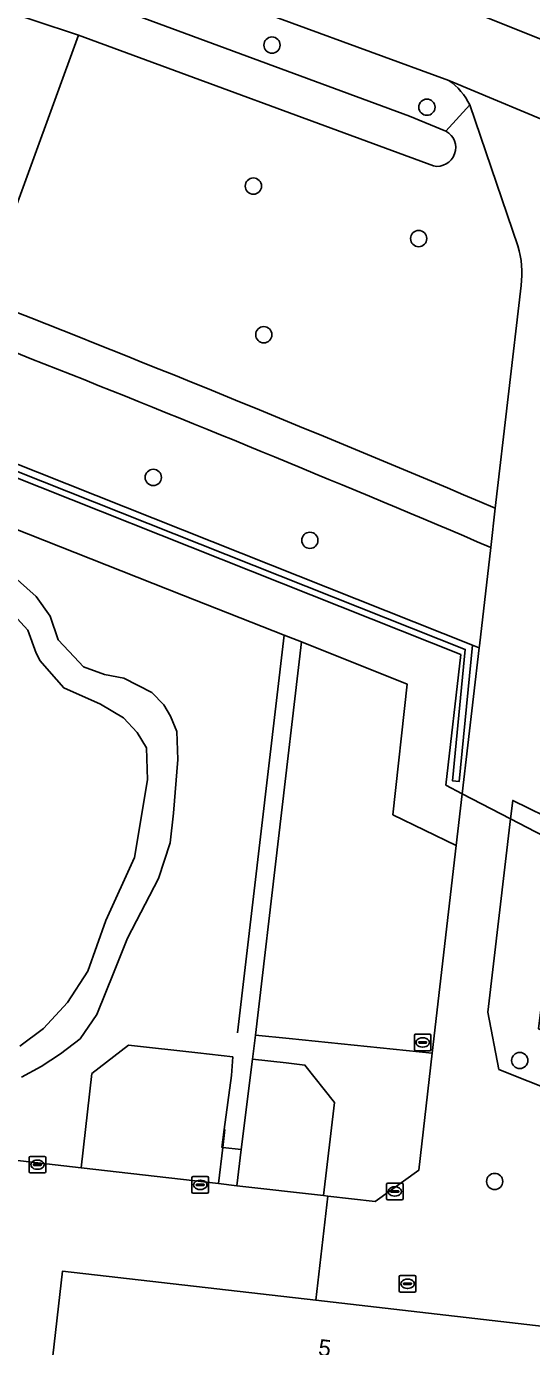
# Model space of a CAD drawing. Extents: x 157445 to 158888, y 383061 to 384688.
# Drawn here: x 157931.3 to 157961.7, y 384344.6 to 384424.1 of the extents above; entities that cross this region are included whole.
import ezdxf

# ---------------------------------------------------------------- set-up
doc = ezdxf.new("R2010")
doc.units = 0
for name, color, linetype in [('IMGEO_Berm_groen', 7, 'Continuous'), ('IMGEO_Boom', 7, 'Continuous'), ('IMGEO_Groenvoorziening', 7, 'Continuous'), ('IMGEO_Haag', 7, 'Continuous'), ('IMGEO_Hek', 7, 'Continuous'), ('IMGEO_Kolk', 7, 'Continuous'), ('IMGEO_Loofbos', 7, 'Continuous'), ('IMGEO_Pand', 7, 'Continuous'), ('IMGEO_Pand_nummerreeks', 7, 'Continuous'), ('IMGEO_Rijbaan_lokaal_gesloten', 7, 'Continuous'), ('IMGEO_Rijbaan_regionaal_gesloten', 7, 'Continuous'), ('IMGEO_Rioolput', 7, 'Continuous'), ('IMGEO_Terreindeel_onvherhard', 7, 'Continuous'), ('IMGEO_Voetpad_gesloten', 7, 'Continuous'), ('IMGEO_Voetpad_halfverhard', 7, 'Continuous'), ('IMGEO_Voetpad_onverhard', 7, 'Continuous'), ('IMGEO_Voetpad_open', 7, 'Continuous'), ('IMGEO_Waterloop', 7, 'Continuous')]:
    doc.layers.add(name, color=color, linetype=linetype)

msp = doc.modelspace()

# ---------------------------------------------------------------- linework, layer by layer
at = {"layer": 'IMGEO_Berm_groen'}
for points in [[(157956.678, 384420.892), (157942.529, 384426.09), (157935.998, 384428.501), (157901.226, 384441.805)], [(157894.002, 384441.069), (157897.436, 384439.782), (157898.775, 384439.696), (157902.966, 384438.218), (157910.607, 384435.126), (157918.031, 384432.315), (157921.343, 384430.822), (157935.119, 384425.836), (157954.315, 384418.729), (157956.501, 384417.831), (157957.939, 384419.409)], [(157902.309, 384408.322), (157909.017, 384406.292), (157917.971, 384402.827), (157958.1, 384386.866), (157958.509, 384386.7), (157958.524, 384386.828), (157959.209, 384392.751)]]:
    msp.add_lwpolyline(points, dxfattribs=at)
for centre, radius, start, end in [((157954.482, 384417.747), 3.836, 25.67463, 55.07462), ((157496.627, 383306.72), 1180.443, 66.928981, 69.667364)]:
    msp.add_arc(centre, radius, start, end, dxfattribs=at)
at = {"layer": 'IMGEO_Boom'}
for centre in [(157946.039, 384423.017), (157955.364, 384419.276), (157944.92, 384414.523), (157954.867, 384411.36), (157945.546, 384405.567), (157938.893, 384396.97), (157948.319, 384393.178), (157960.952, 384361.839), (157959.443, 384354.551)]:
    msp.add_circle(centre, 0.489, dxfattribs=at)
at = {"layer": 'IMGEO_Groenvoorziening'}
for points in [[(157820.945, 384476.973), (157839.246, 384469.587), (157860.388, 384461.969), (157896.654, 384448.303), (157903.192, 384445.907), (157920.002, 384439.745), (157942.471, 384431.308), (157970.525, 384420.05), (157975.125, 384417.998), (157985.866, 384413.206), (158000, 384406.532), (158023.071, 384396.032), (158032.545, 384391.154), (158046.847, 384384.056)], [(157934.384, 384423.607), (157928.604, 384407.738)], [(157955.751, 384415.736), (157934.384, 384423.607)], [(157960.842, 384410.917), (157957.939, 384419.409), (157956.501, 384417.831)], [(157902.2, 384407.938), (157908.887, 384405.914), (157917.825, 384402.455), (157957.674, 384386.606), (157956.914, 384378.688), (157957.312, 384378.65), (157958.1, 384386.866), (157917.971, 384402.827), (157909.017, 384406.292), (157902.309, 384408.322)], [(157959.482, 384395.113), (157961.036, 384408.541)], [(157901.981, 384407.595), (157908.559, 384405.622), (157917.634, 384402.12), (157957.399, 384386.3), (157956.499, 384378.428), (157957.492, 384377.911), (157958.509, 384386.7), (157958.1, 384386.866), (157957.312, 384378.65), (157956.914, 384378.688), (157957.674, 384386.606), (157917.825, 384402.455)], [(157908.194, 384402.727), (157940.703, 384389.856), (157946.762, 384387.457), (157947.809, 384387.057), (157954.169, 384384.515), (157953.322, 384376.646), (157957.132, 384374.792), (157957.492, 384377.911), (157956.499, 384378.428), (157957.399, 384386.3), (157917.634, 384402.12)], [(157930.389, 384355.855), (157934.548, 384355.376), (157935.193, 384361.05), (157937.408, 384362.768), (157941.578, 384362.292), (157943.681, 384362.052), (157943.601, 384360.928), (157943.155, 384357.684), (157943.026, 384356.606), (157943.077, 384356.6), (157944.189, 384356.471), (157944.864, 384361.926), (157945.048, 384363.374), (157947.809, 384387.057), (157946.762, 384387.457), (157940.703, 384389.856), (157908.194, 384402.727)], [(157930.341, 384391.139), (157931.835, 384389.799), (157932.689, 384388.611), (157933.177, 384387.179), (157934.139, 384386.159), (157934.702, 384385.564), (157935.95, 384385.104), (157937.123, 384384.878), (157938.814, 384384.021), (157939.532, 384383.263), (157939.934, 384382.585), (157940.315, 384381.652), (157940.372, 384379.965), (157940.111, 384376.743), (157939.901, 384374.951), (157939.212, 384372.802), (157937.338, 384369.201), (157936.542, 384367.206), (157935.505, 384364.616), (157934.499, 384363.154), (157933.31, 384362.24), (157932.151, 384361.478), (157930.957, 384360.831)], [(157966.21, 384389.742), (157965.73, 384389.95), (157965.25, 384390.157), (157965.154, 384390.199), (157965.057, 384390.241), (157963.395, 384376.097), (157960.526, 384377.513), (157960.395, 384376.402), (157963.446, 384374.816), (157962.088, 384363.746), (157981.274, 384356.102), (158004.814, 384346.723), (158001.316, 384317.716), (157958.358, 384322.607), (157955.764, 384300.952), (157999.855, 384295.441), (158005.947, 384347.169), (158006.411, 384351.103), (158014.456, 384367.345), (158000, 384374.378)], [(157930.858, 384362.701), (157932.287, 384363.767), (157933.736, 384365.329), (157934.956, 384367.214), (157936.043, 384370.28), (157937.76, 384374.078), (157938.543, 384378.755), (157938.485, 384380.678), (157937.926, 384381.604), (157937.093, 384382.481), (157935.721, 384383.299), (157933.509, 384384.29), (157932.623, 384385.305), (157932.08, 384385.928), (157931.848, 384386.375), (157931.333, 384387.765), (157930.075, 384389.156)]]:
    msp.add_lwpolyline(points, dxfattribs=at)
msp.add_lwpolyline([(157975.977, 384354.806), (157975.996, 384354.987), (157979.962, 384353.407), (157990.782, 384349.135), (158001.588, 384344.864), (157998.779, 384321.034), (157987.573, 384322.356), (157976.428, 384323.576), (157976.455, 384323.785), (157956.716, 384326.061), (157954.477, 384323.951), (157951.756, 384301.413), (157955.764, 384300.952), (157958.358, 384322.607), (158001.316, 384317.716), (158004.814, 384346.723), (157981.274, 384356.102), (157962.088, 384363.746), (157963.446, 384374.816), (157960.395, 384376.402), (157959.024, 384364.749), (157959.696, 384361.303)], close=True, dxfattribs=at)
for centre, radius, start, end in [((157955.976, 384416.837), 1.124, 258.45078, 62.15497), ((157955.4, 384409.277), 5.683, 352.56168, 16.77399), ((157478.182, 383262.031), 1231.067, 66.985639, 68.53828)]:
    msp.add_arc(centre, radius, start, end, dxfattribs=at)
at = {"layer": 'IMGEO_Haag'}
msp.add_lwpolyline([(157902.2, 384407.938), (157908.887, 384405.914), (157917.825, 384402.455), (157957.674, 384386.606), (157956.914, 384378.688), (157957.312, 384378.65), (157958.1, 384386.866), (157917.971, 384402.827), (157909.017, 384406.292), (157902.309, 384408.322)], dxfattribs=at)
at = {"layer": 'IMGEO_Hek'}
for points in [[(157901.981, 384407.595), (157908.559, 384405.622), (157917.634, 384402.12), (157957.399, 384386.3), (157956.499, 384378.428), (157957.492, 384377.911)], [(157908.194, 384402.727), (157940.703, 384389.856)], [(157940.703, 384389.856), (157946.762, 384387.457)], [(157946.762, 384387.457), (157943.959, 384363.498)], [(157946.762, 384387.457), (157947.809, 384387.057)], [(157947.809, 384387.057), (157945.048, 384363.374)], [(157947.809, 384387.057), (157954.169, 384384.515), (157953.322, 384376.646), (157957.132, 384374.792)], [(157957.492, 384377.911), (157960.395, 384376.402)], [(157960.395, 384376.402), (157963.446, 384374.816), (157962.088, 384363.746)], [(157947.065, 384363.166), (157945.048, 384363.374)], [(157955.684, 384362.276), (157947.065, 384363.166)], [(157944.864, 384361.926), (157944.189, 384356.471)], [(157943.199, 384357.678), (157943.077, 384356.6)], [(157943.077, 384356.6), (157942.829, 384354.422)], [(157944.189, 384356.471), (157943.919, 384354.296)]]:
    msp.add_lwpolyline(points, dxfattribs=at)
at = {"layer": 'IMGEO_Kolk'}
for p, q in [((157931.421, 384355.136), (157931.421, 384355.988)), ((157931.496, 384356.062), (157932.348, 384356.062)), ((157931.68, 384355.556), (157931.68, 384355.568)), ((157931.723, 384355.605), (157932.121, 384355.605)), ((157931.909, 384355.842), (157931.934, 384355.842)), ((157932.164, 384355.568), (157932.164, 384355.556)), ((157932.422, 384355.988), (157932.422, 384355.136)), ((157932.348, 384355.062), (157931.496, 384355.062)), ((157932.118, 384355.519), (157931.72, 384355.519)), ((157931.932, 384355.282), (157931.907, 384355.282)), ((157941.219, 384353.917), (157941.219, 384354.769)), ((157941.294, 384354.843), (157942.146, 384354.843)), ((157942.22, 384354.769), (157942.22, 384353.917)), ((157941.478, 384354.337), (157941.478, 384354.349)), ((157941.916, 384354.3), (157941.518, 384354.3)), ((157941.521, 384354.386), (157941.919, 384354.386)), ((157941.73, 384354.063), (157941.705, 384354.063)), ((157941.707, 384354.623), (157941.732, 384354.623)), ((157941.962, 384354.349), (157941.962, 384354.337)), ((157952.93, 384353.523), (157952.93, 384354.375)), ((157953.005, 384354.449), (157953.857, 384354.449)), ((157953.232, 384353.992), (157953.63, 384353.992)), ((157953.418, 384354.229), (157953.443, 384354.229)), ((157953.931, 384354.375), (157953.931, 384353.523)), ((157942.146, 384353.843), (157941.294, 384353.843)), ((157953.857, 384353.449), (157953.005, 384353.449)), ((157953.189, 384353.943), (157953.189, 384353.955)), ((157953.627, 384353.906), (157953.229, 384353.906)), ((157953.441, 384353.669), (157953.416, 384353.669)), ((157953.673, 384353.955), (157953.673, 384353.943))]:
    msp.add_line(p, q, dxfattribs=at)
for points in [[(157931.421, 384355.136), (157931.421, 384355.988)], [(157931.496, 384356.062), (157932.348, 384356.062)], [(157932.422, 384355.988), (157932.422, 384355.136)], [(157932.348, 384355.062), (157931.496, 384355.062)], [(157941.219, 384353.917), (157941.219, 384354.769)], [(157941.294, 384354.843), (157942.146, 384354.843)], [(157942.22, 384354.769), (157942.22, 384353.917)], [(157952.93, 384353.523), (157952.93, 384354.375)], [(157953.005, 384354.449), (157953.857, 384354.449)], [(157953.931, 384354.375), (157953.931, 384353.523)], [(157942.146, 384353.843), (157941.294, 384353.843)], [(157953.857, 384353.449), (157953.005, 384353.449)]]:
    msp.add_lwpolyline(points, dxfattribs=at)
for centre, radius, start, end in [((157931.498, 384355.986), 0.0765, 91.55205, 178.44795), ((157931.498, 384355.986), 0.0765, 91.55205, 178.44795), ((157931.72, 384355.565), 0.0403, 85.87752, 175.75265), ((157932.125, 384355.567), 0.0386, 1.73085, 96.63898), ((157932.346, 384355.986), 0.0765, 1.55205, 88.44795), ((157932.346, 384355.986), 0.0765, 1.55205, 88.44795), ((157931.498, 384355.138), 0.0765, 181.55205, 268.44795), ((157931.498, 384355.138), 0.0765, 181.55205, 268.44795), ((157931.717, 384355.555), 0.0366, 178.93798, 274.71019), ((157932.121, 384355.562), 0.043, 264.86636, 352.45326), ((157932.346, 384355.138), 0.0765, 271.55205, 358.44795), ((157932.346, 384355.138), 0.0765, 271.55205, 358.44795), ((157941.296, 384354.767), 0.0765, 91.55205, 178.44795), ((157941.296, 384354.767), 0.0765, 91.55205, 178.44795), ((157942.144, 384354.767), 0.0765, 1.55205, 88.44795), ((157942.144, 384354.767), 0.0765, 1.55205, 88.44795), ((157941.518, 384354.346), 0.0403, 85.87752, 175.75265), ((157941.515, 384354.336), 0.0366, 178.93798, 274.71019), ((157941.919, 384354.343), 0.043, 264.86636, 352.45326), ((157941.923, 384354.348), 0.0386, 1.73085, 96.63898), ((157953.007, 384354.373), 0.0765, 91.55205, 178.44795), ((157953.007, 384354.373), 0.0765, 91.55205, 178.44795), ((157953.229, 384353.952), 0.0403, 85.87752, 175.75265), ((157953.634, 384353.954), 0.0386, 1.73085, 96.63898), ((157953.855, 384354.373), 0.0765, 1.55205, 88.44795), ((157953.855, 384354.373), 0.0765, 1.55205, 88.44795), ((157941.296, 384353.919), 0.0765, 181.55205, 268.44795), ((157941.296, 384353.919), 0.0765, 181.55205, 268.44795), ((157942.144, 384353.919), 0.0765, 271.55205, 358.44795), ((157942.144, 384353.919), 0.0765, 271.55205, 358.44795), ((157953.007, 384353.525), 0.0765, 181.55205, 268.44795), ((157953.007, 384353.525), 0.0765, 181.55205, 268.44795), ((157953.226, 384353.942), 0.0366, 178.93798, 274.71019), ((157953.63, 384353.949), 0.043, 264.86636, 352.45326), ((157953.855, 384353.525), 0.0765, 271.55205, 358.44795), ((157953.855, 384353.525), 0.0765, 271.55205, 358.44795)]:
    msp.add_arc(centre, radius, start, end, dxfattribs=at)
for centre, major_axis, ratio, start_param, end_param in [((157931.908, 384355.562), (-0.387, 0.002), 0.722429, 4.712389, 7.853982), ((157931.933, 384355.562), (-0.39, 0.002), 0.717154, 1.570796, 4.712389), ((157941.706, 384354.343), (-0.387, 0.002), 0.722429, 4.712389, 7.853982), ((157941.731, 384354.343), (-0.39, 0.002), 0.717154, 1.570796, 4.712389), ((157953.417, 384353.949), (-0.387, 0.002), 0.722429, 4.712389, 7.853982), ((157953.442, 384353.949), (-0.39, 0.002), 0.717154, 1.570796, 4.712389)]:
    msp.add_ellipse(centre, major_axis=major_axis, ratio=ratio, start_param=start_param, end_param=end_param, dxfattribs=at)
at = {"layer": 'IMGEO_Loofbos'}
msp.add_lwpolyline([(157908.542, 384415.422), (157928.604, 384407.738), (157934.384, 384423.607), (157929.034, 384425.39), (157917.759, 384429.597), (157910.915, 384432.306), (157900.976, 384435.688), (157898.892, 384436.657), (157897.307, 384437.843), (157897.033, 384438.469), (157897.043, 384439.059), (157897.204, 384439.473), (157897.436, 384439.782), (157894.002, 384441.069), (157891.597, 384439.347), (157889.607, 384436.936), (157891.017, 384435.011), (157888.829, 384433.041), (157886.237, 384429.972), (157884.069, 384427.981), (157881.723, 384426.333), (157880.514, 384424.144)], dxfattribs=at)
at = {"layer": 'IMGEO_Pand'}
msp.add_lwpolyline([(157948.684, 384347.391), (157933.437, 384349.15), (157932.179, 384338.244), (157947.388, 384336.49), (157964.287, 384334.541), (157965.544, 384345.446)], close=True, dxfattribs=at)
at = {"layer": 'IMGEO_Rijbaan_lokaal_gesloten'}
for points in [[(157972.094, 384413.888), (157973.108, 384413.803), (157966.875, 384416.599), (157963.885, 384417.88), (157956.678, 384420.892)], [(157957.939, 384419.409), (157960.842, 384410.917)], [(157961.036, 384408.541), (157959.482, 384395.113), (157959.209, 384392.751), (157958.524, 384386.828), (157958.509, 384386.7), (157957.492, 384377.911), (157960.395, 384376.402), (157960.526, 384377.513), (157963.395, 384376.097), (157965.057, 384390.241), (157965.335, 384392.608), (157965.374, 384392.94), (157964.426, 384393.345)]]:
    msp.add_lwpolyline(points, dxfattribs=at)
for centre, radius, start, end in [((157954.482, 384417.747), 3.836, 25.67463, 55.07462), ((157955.4, 384409.277), 5.683, 352.56168, 16.77399)]:
    msp.add_arc(centre, radius, start, end, dxfattribs=at)
at = {"layer": 'IMGEO_Rijbaan_regionaal_gesloten'}
msp.add_lwpolyline([(157901.226, 384441.805), (157935.998, 384428.501), (157942.529, 384426.09), (157956.678, 384420.892), (157963.885, 384417.88), (157966.875, 384416.599), (157973.108, 384413.803), (157975.125, 384417.998), (157970.525, 384420.05), (157942.471, 384431.308), (157920.002, 384439.745), (157903.192, 384445.907), (157896.654, 384448.303), (157860.388, 384461.969)], dxfattribs=at)
at = {"layer": 'IMGEO_Rioolput'}
for p, q in [((157954.608, 384362.501), (157954.608, 384363.353)), ((157954.683, 384363.427), (157955.535, 384363.427)), ((157954.867, 384362.921), (157954.867, 384362.933)), ((157955.305, 384362.884), (157954.907, 384362.884)), ((157954.91, 384362.97), (157955.308, 384362.97)), ((157955.096, 384363.207), (157955.121, 384363.207)), ((157955.351, 384362.933), (157955.351, 384362.921)), ((157955.609, 384363.353), (157955.609, 384362.501)), ((157955.535, 384362.427), (157954.683, 384362.427)), ((157955.119, 384362.647), (157955.094, 384362.647)), ((157953.699, 384347.962), (157953.699, 384348.814)), ((157953.774, 384348.888), (157954.626, 384348.888)), ((157954.001, 384348.431), (157954.399, 384348.431)), ((157954.187, 384348.668), (157954.212, 384348.668)), ((157954.7, 384348.814), (157954.7, 384347.962)), ((157954.626, 384347.888), (157953.774, 384347.888)), ((157953.958, 384348.382), (157953.958, 384348.394)), ((157954.396, 384348.345), (157953.998, 384348.345)), ((157954.21, 384348.108), (157954.185, 384348.108)), ((157954.442, 384348.394), (157954.442, 384348.382))]:
    msp.add_line(p, q, dxfattribs=at)
for points in [[(157954.608, 384362.501), (157954.608, 384363.353)], [(157954.683, 384363.427), (157955.535, 384363.427)], [(157955.609, 384363.353), (157955.609, 384362.501)], [(157955.535, 384362.427), (157954.683, 384362.427)], [(157953.699, 384347.962), (157953.699, 384348.814)], [(157953.774, 384348.888), (157954.626, 384348.888)], [(157954.7, 384348.814), (157954.7, 384347.962)], [(157954.626, 384347.888), (157953.774, 384347.888)]]:
    msp.add_lwpolyline(points, dxfattribs=at)
for centre, radius, start, end in [((157954.685, 384363.351), 0.0765, 91.55205, 178.44795), ((157954.685, 384363.351), 0.0765, 91.55205, 178.44795), ((157954.907, 384362.93), 0.0403, 85.87752, 175.75265), ((157954.904, 384362.92), 0.0366, 178.93798, 274.71019), ((157955.308, 384362.927), 0.043, 264.86636, 352.45326), ((157955.312, 384362.932), 0.0386, 1.73085, 96.63898), ((157955.533, 384363.351), 0.0765, 1.55205, 88.44795), ((157955.533, 384363.351), 0.0765, 1.55205, 88.44795), ((157954.685, 384362.503), 0.0765, 181.55205, 268.44795), ((157954.685, 384362.503), 0.0765, 181.55205, 268.44795), ((157955.533, 384362.503), 0.0765, 271.55205, 358.44795), ((157955.533, 384362.503), 0.0765, 271.55205, 358.44795), ((157953.776, 384348.812), 0.0765, 91.55205, 178.44795), ((157953.776, 384348.812), 0.0765, 91.55205, 178.44795), ((157953.998, 384348.391), 0.0403, 85.87752, 175.75265), ((157954.403, 384348.393), 0.0386, 1.73085, 96.63898), ((157954.624, 384348.812), 0.0765, 1.55205, 88.44795), ((157954.624, 384348.812), 0.0765, 1.55205, 88.44795), ((157953.776, 384347.964), 0.0765, 181.55205, 268.44795), ((157953.776, 384347.964), 0.0765, 181.55205, 268.44795), ((157953.995, 384348.381), 0.0366, 178.93798, 274.71019), ((157954.399, 384348.388), 0.043, 264.86636, 352.45326), ((157954.624, 384347.964), 0.0765, 271.55205, 358.44795), ((157954.624, 384347.964), 0.0765, 271.55205, 358.44795)]:
    msp.add_arc(centre, radius, start, end, dxfattribs=at)
for centre, major_axis, ratio, start_param, end_param in [((157955.095, 384362.927), (-0.387, 0.002), 0.722429, 4.712389, 7.853982), ((157955.12, 384362.927), (-0.39, 0.002), 0.717154, 1.570796, 4.712389), ((157954.186, 384348.388), (-0.387, 0.002), 0.722429, 4.712389, 7.853982), ((157954.211, 384348.388), (-0.39, 0.002), 0.717154, 1.570796, 4.712389)]:
    msp.add_ellipse(centre, major_axis=major_axis, ratio=ratio, start_param=start_param, end_param=end_param, dxfattribs=at)
at = {"layer": 'IMGEO_Terreindeel_onvherhard'}
for points in [[(157957.132, 384374.792), (157953.322, 384376.646), (157954.169, 384384.515), (157947.809, 384387.057), (157945.048, 384363.374), (157947.065, 384363.166), (157955.684, 384362.276)], [(157955.684, 384362.276), (157947.065, 384363.166), (157945.048, 384363.374), (157944.864, 384361.926), (157946.901, 384361.691), (157948.025, 384361.562), (157949.794, 384359.318), (157949.142, 384353.695), (157949.4, 384353.665), (157952.242, 384353.351), (157954.869, 384355.23)]]:
    msp.add_lwpolyline(points, close=True, dxfattribs=at)
at = {"layer": 'IMGEO_Voetpad_gesloten'}
for points in [[(157934.548, 384355.376), (157942.829, 384354.422), (157943.077, 384356.6), (157943.026, 384356.606), (157943.155, 384357.684), (157943.601, 384360.928), (157943.681, 384362.052), (157941.578, 384362.292), (157937.408, 384362.768), (157935.193, 384361.05)], [(157944.864, 384361.926), (157944.189, 384356.471), (157943.919, 384354.296), (157949.142, 384353.695), (157949.794, 384359.318), (157948.025, 384361.562), (157946.901, 384361.691)], [(157942.829, 384354.422), (157943.919, 384354.296), (157944.189, 384356.471), (157943.077, 384356.6)]]:
    msp.add_lwpolyline(points, close=True, dxfattribs=at)
at = {"layer": 'IMGEO_Voetpad_halfverhard'}
msp.add_lwpolyline([(157959.209, 384392.751), (157959.482, 384395.113)], dxfattribs=at)
for centre, radius, start, end in [((157496.627, 383306.72), 1180.443, 66.928981, 69.667364), ((157478.182, 383262.031), 1231.067, 66.985639, 68.53828)]:
    msp.add_arc(centre, radius, start, end, dxfattribs=at)
at = {"layer": 'IMGEO_Voetpad_onverhard'}
for points in [[(157930.957, 384360.831), (157932.151, 384361.478), (157933.31, 384362.24), (157934.499, 384363.154), (157935.505, 384364.616), (157936.542, 384367.206), (157937.338, 384369.201), (157939.212, 384372.802), (157939.901, 384374.951), (157940.111, 384376.743), (157940.372, 384379.965), (157940.315, 384381.652), (157939.934, 384382.585), (157939.532, 384383.263), (157938.814, 384384.021), (157937.123, 384384.878), (157935.95, 384385.104), (157934.702, 384385.564), (157934.139, 384386.159), (157933.177, 384387.179), (157932.689, 384388.611), (157931.835, 384389.799), (157930.341, 384391.139)], [(157930.075, 384389.156), (157931.333, 384387.765), (157931.848, 384386.375), (157932.08, 384385.928), (157932.623, 384385.305), (157933.509, 384384.29), (157935.721, 384383.299), (157937.093, 384382.481), (157937.926, 384381.604), (157938.485, 384380.678), (157938.543, 384378.755), (157937.76, 384374.078), (157936.043, 384370.28), (157934.956, 384367.214), (157933.736, 384365.329), (157932.287, 384363.767), (157930.858, 384362.701)]]:
    msp.add_lwpolyline(points, dxfattribs=at)
at = {"layer": 'IMGEO_Voetpad_open'}
for points in [[(157975.977, 384354.806), (157959.696, 384361.303), (157959.024, 384364.749), (157960.395, 384376.402), (157957.492, 384377.911), (157957.132, 384374.792), (157955.684, 384362.276), (157954.869, 384355.23), (157952.242, 384353.351), (157949.4, 384353.665), (157948.684, 384347.391), (157965.544, 384345.446)], [(157932.179, 384338.244), (157933.437, 384349.15), (157948.684, 384347.391), (157949.4, 384353.665), (157949.142, 384353.695), (157943.919, 384354.296), (157942.829, 384354.422), (157934.548, 384355.376), (157930.389, 384355.855), (157925.651, 384356.401), (157925.342, 384356.437), (157914.336, 384348.098), (157900.044, 384349.817), (157898.286, 384350.064), (157898.235, 384349.395), (157892.933, 384349.821), (157893.023, 384350.697), (157887.857, 384351.295), (157886.049, 384351.499), (157882.472, 384351.901), (157882.13, 384347.606), (157887.861, 384346.922), (157887.038, 384339.323)]]:
    msp.add_lwpolyline(points, dxfattribs=at)
at = {"layer": 'IMGEO_Waterloop'}
for points in [[(157921.343, 384430.822), (157918.031, 384432.315), (157910.607, 384435.126), (157902.966, 384438.218), (157898.775, 384439.696), (157897.436, 384439.782), (157897.204, 384439.473), (157897.043, 384439.059), (157897.033, 384438.469), (157897.307, 384437.843), (157898.892, 384436.657), (157900.976, 384435.688), (157910.915, 384432.306), (157917.759, 384429.597), (157929.034, 384425.39), (157934.384, 384423.607), (157955.751, 384415.736)], [(157956.501, 384417.831), (157954.315, 384418.729), (157935.119, 384425.836), (157921.343, 384430.822)]]:
    msp.add_lwpolyline(points, dxfattribs=at)
msp.add_arc((157955.976, 384416.837), 1.124, 258.45078, 62.15497, dxfattribs=at)

# ---------------------------------------------------------------- texts
at = {"layer": 'IMGEO_Pand_nummerreeks'}
msp.add_text('5', height=1, rotation=353.36221, dxfattribs=at).set_placement((157948.789, 384344.07))

doc.saveas('drawing.dxf')
